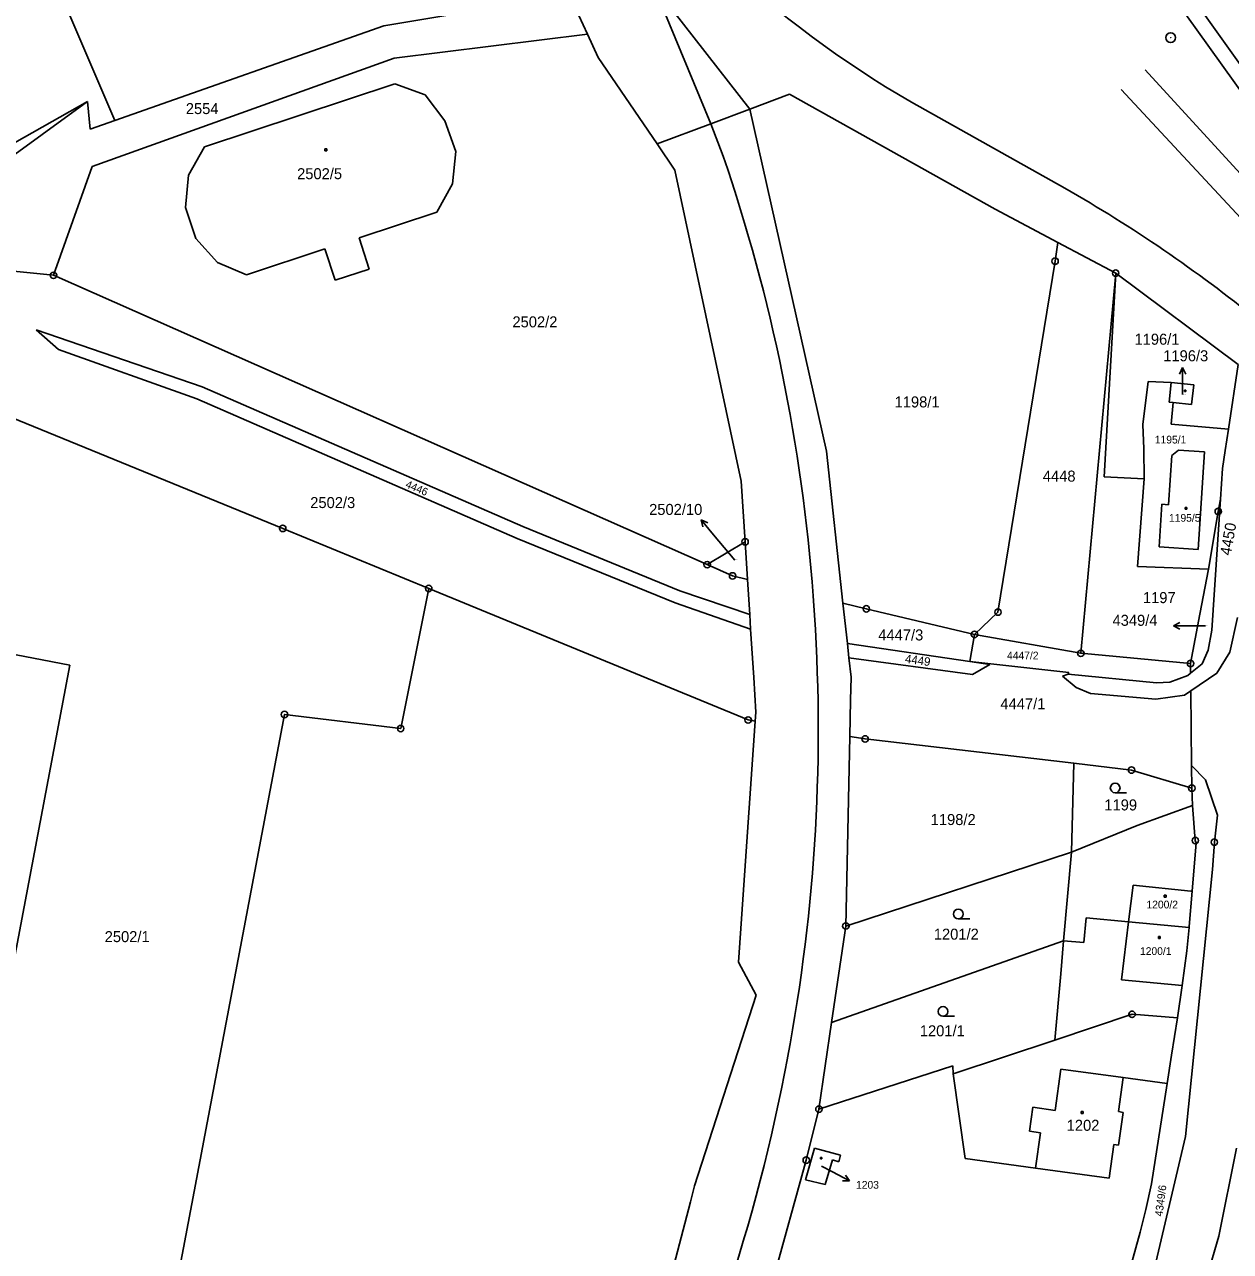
# Model space of a CAD drawing. Extents: x -468021 to -466942, y -1130484 to -1128584.
# Drawn here: x -467636.6 to -467450.2, y -1129830.2 to -1129640.7 of the extents above; entities that cross this region are included whole.
import ezdxf

# ---------------------------------------------------------------- set-up
doc = ezdxf.new("R2010")
doc.units = 0
doc.layers.add('DKM', color=7, linetype='Continuous')

msp = doc.modelspace()

# ---------------------------------------------------------------- linework, layer by layer
at = {"layer": 'DKM'}
for p, q in [((-467510.1, -1129560.68), (-467441.17, -1129657.41)), ((-467622.61, -1129655.5), (-467640.3, -1129614.34)), ((-467530.48, -1129655.98), (-467539.37, -1129634.6)), ((-467539.37, -1129634.6), (-467524.5, -1129653.73)), ((-467459.92, -1129635.12), (-467438.57, -1129665.02)), ((-467581.04, -1129640.89), (-467554.83, -1129636.43)), ((-467552.41, -1129636.02), (-467549.58, -1129642.15)), ((-467622.61, -1129655.5), (-467581.04, -1129640.89)), ((-467549.58, -1129642.15), (-467579.47, -1129645.84)), ((-467547.93, -1129645.78), (-467549.58, -1129642.15)), ((-467579.47, -1129645.84), (-467626.15, -1129662.59)), ((-467538.81, -1129659.11), (-467547.93, -1129645.78)), ((-467463.38, -1129647.64), (-467440.72, -1129672.44)), ((-467608.76, -1129659.57), (-467579.34, -1129649.82)), ((-467579.34, -1129649.82), (-467574.64, -1129651.54)), ((-467442.22, -1129677.48), (-467467.08, -1129650.72)), ((-467661.37, -1129672.05), (-467626.83, -1129652.54)), ((-467626.83, -1129652.54), (-467641.3, -1129663.04)), ((-467626.83, -1129652.54), (-467626.41, -1129656.84)), ((-467574.64, -1129651.54), (-467571.62, -1129655.52)), ((-467524.5, -1129653.73), (-467518.33, -1129651.41)), ((-467486.56, -1129669.21), (-467518.33, -1129651.41)), ((-467499.51, -1129652.67), (-467475.79, -1129665.96)), ((-467530.48, -1129655.98), (-467524.5, -1129653.73)), ((-467524.5, -1129653.73), (-467512.65, -1129706.6)), ((-467622.61, -1129655.5), (-467626.41, -1129656.84)), ((-467571.62, -1129655.52), (-467569.91, -1129660.26)), ((-467530.48, -1129655.98), (-467538.81, -1129659.11)), ((-467530.48, -1129655.98), (-467528.59, -1129661.01)), ((-467611.25, -1129663.95), (-467608.76, -1129659.57)), ((-467590.18, -1129659.88), (-467589.88, -1129659.88)), ((-467590.18, -1129660.18), (-467590.18, -1129659.88)), ((-467589.88, -1129660.18), (-467590.18, -1129660.18)), ((-467589.88, -1129659.88), (-467589.88, -1129660.18)), ((-467569.91, -1129660.26), (-467570.44, -1129665.26)), ((-467536.05, -1129663.14), (-467538.81, -1129659.11)), ((-467626.15, -1129662.59), (-467632.1, -1129679.41)), ((-467611.71, -1129668.94), (-467611.25, -1129663.95)), ((-467525.8, -1129711.19), (-467536.05, -1129663.14)), ((-467570.44, -1129665.26), (-467572.84, -1129669.65)), ((-467610.11, -1129673.71), (-467611.71, -1129668.94)), ((-467572.84, -1129669.65), (-467584.88, -1129673.62)), ((-467476.85, -1129674.36), (-467486.56, -1129669.21)), ((-467606.73, -1129677.42), (-467610.11, -1129673.71)), ((-467584.88, -1129673.62), (-467583.29, -1129678.45)), ((-467590.16, -1129675.33), (-467602.25, -1129679.36)), ((-467588.55, -1129680.17), (-467590.16, -1129675.33)), ((-467476.85, -1129674.36), (-467477.3, -1129677.23)), ((-467467.93, -1129679.07), (-467476.85, -1129674.36)), ((-467602.25, -1129679.36), (-467606.73, -1129677.42)), ((-467486.12, -1129731.44), (-467477.3, -1129677.23)), ((-467632.1, -1129679.41), (-467647.49, -1129677.81)), ((-467531.06, -1129724.11), (-467632.1, -1129679.41)), ((-467583.29, -1129678.45), (-467588.55, -1129680.17)), ((-467467.93, -1129679.07), (-467473.32, -1129737.81)), ((-467469.72, -1129710.56), (-467467.93, -1129679.07)), ((-467467.93, -1129679.07), (-467448.99, -1129693.18)), ((-467631.33, -1129690.86), (-467634.79, -1129687.82)), ((-467634.79, -1129687.82), (-467609.12, -1129696.65)), ((-467609.96, -1129698.5), (-467631.33, -1129690.86)), ((-467457.59, -1129693.66), (-467458.09, -1129694.66)), ((-467457.59, -1129696.66), (-467457.59, -1129693.66)), ((-467457.59, -1129693.66), (-467457.09, -1129694.66)), ((-467448.99, -1129693.18), (-467450.5, -1129703.2)), ((-467462.89, -1129695.83), (-467463.73, -1129702.44)), ((-467459.34, -1129695.96), (-467462.89, -1129695.83)), ((-467459.68, -1129699), (-467459.34, -1129695.96)), ((-467459.34, -1129695.96), (-467455.87, -1129696.34)), ((-467455.87, -1129696.34), (-467456.2, -1129699.39)), ((-467560.46, -1129720.08), (-467609.96, -1129698.5)), ((-467609.12, -1129696.65), (-467559.57, -1129718.22)), ((-467457.59, -1129697.83), (-467457.59, -1129696.66)), ((-467457.28, -1129697.14), (-467457.07, -1129697.14)), ((-467457.28, -1129697.35), (-467457.28, -1129697.14)), ((-467457.07, -1129697.35), (-467457.28, -1129697.35)), ((-467457.07, -1129697.14), (-467457.07, -1129697.35)), ((-467596.67, -1129718.51), (-467642.36, -1129699.84)), ((-467459.03, -1129699.07), (-467459.68, -1129699)), ((-467459.37, -1129702.42), (-467459.03, -1129699.07)), ((-467456.2, -1129699.39), (-467459.03, -1129699.07)), ((-467463.57, -1129706.2), (-467463.73, -1129702.44)), ((-467450.5, -1129703.2), (-467459.37, -1129702.42)), ((-467450.5, -1129703.2), (-467451.01, -1129706.45)), ((-467512.65, -1129706.6), (-467510.08, -1129730.05)), ((-467463.53, -1129710.84), (-467463.57, -1129706.2)), ((-467459.25, -1129707.24), (-467459.75, -1129714.85)), ((-467458.21, -1129706.41), (-467459.25, -1129707.24)), ((-467454.18, -1129706.67), (-467458.21, -1129706.41)), ((-467455.16, -1129721.76), (-467454.18, -1129706.67)), ((-467451.01, -1129706.45), (-467451.41, -1129709.26)), ((-467451.41, -1129709.26), (-467451.73, -1129714.01)), ((-467525.8, -1129711.19), (-467525.21, -1129720.59)), ((-467463.53, -1129710.84), (-467469.72, -1129710.56)), ((-467464.57, -1129724.42), (-467463.53, -1129710.84)), ((-467460.78, -1129714.78), (-467461.21, -1129721.36)), ((-467459.75, -1129714.85), (-467460.78, -1129714.78)), ((-467457.21, -1129715.26), (-467456.91, -1129715.26)), ((-467457.21, -1129715.56), (-467457.21, -1129715.26)), ((-467456.91, -1129715.56), (-467457.21, -1129715.56)), ((-467456.91, -1129715.26), (-467456.91, -1129715.56)), ((-467451.73, -1129714.01), (-467453.09, -1129734.24)), ((-467451.73, -1129714.01), (-467452.07, -1129715.88)), ((-467530.09, -1129719.5), (-467532.02, -1129717.21)), ((-467532.02, -1129717.21), (-467531.76, -1129718.29)), ((-467532.02, -1129717.21), (-467530.99, -1129717.65)), ((-467453.58, -1129724.82), (-467452.07, -1129715.88)), ((-467574.11, -1129727.79), (-467596.67, -1129718.51)), ((-467559.57, -1129718.22), (-467535.31, -1129728.13)), ((-467536.03, -1129730.03), (-467560.46, -1129720.08)), ((-467525.21, -1129720.59), (-467531.06, -1129724.11)), ((-467526.79, -1129723.41), (-467530.09, -1129719.5)), ((-467525.21, -1129720.59), (-467524.84, -1129726.42)), ((-467461.21, -1129721.36), (-467455.16, -1129721.76)), ((-467527.14, -1129725.85), (-467531.06, -1129724.11)), ((-467453.58, -1129724.82), (-467464.57, -1129724.42)), ((-467454.9, -1129731.78), (-467453.58, -1129724.82)), ((-467527.14, -1129725.85), (-467524.84, -1129726.42)), ((-467524.84, -1129726.42), (-467524.5, -1129731.8)), ((-467574.11, -1129727.79), (-467578.44, -1129749.43)), ((-467524.74, -1129748.11), (-467574.11, -1129727.79)), ((-467535.31, -1129728.13), (-467524.5, -1129731.8)), ((-467536.03, -1129730.03), (-467524.35, -1129734.08)), ((-467514.69, -1129728.92), (-467514.63, -1129729.71)), ((-467510.08, -1129730.05), (-467506.47, -1129730.94)), ((-467510.08, -1129730.05), (-467509.4, -1129736.31)), ((-467524.5, -1129731.8), (-467524.35, -1129734.08)), ((-467506.47, -1129730.94), (-467489.75, -1129734.88)), ((-467489.75, -1129734.88), (-467486.12, -1129731.44)), ((-467456.35, -1129739.4), (-467454.9, -1129731.78)), ((-467449.1, -1129732.25), (-467450.3, -1129737.63)), ((-467524.35, -1129734.08), (-467523.88, -1129741.53)), ((-467458.99, -1129733.56), (-467457.99, -1129733.06)), ((-467455.99, -1129733.56), (-467458.99, -1129733.56)), ((-467458.99, -1129733.56), (-467457.99, -1129734.06)), ((-467454.07, -1129733.56), (-467455.99, -1129733.56)), ((-467453.09, -1129734.24), (-467453.62, -1129737.34)), ((-467653.74, -1129735.05), (-467629.57, -1129739.64)), ((-467509.4, -1129736.31), (-467509.15, -1129738.53)), ((-467490.45, -1129739.06), (-467509.4, -1129736.31)), ((-467490.45, -1129739.06), (-467489.75, -1129734.88)), ((-467473.32, -1129737.81), (-467489.75, -1129734.88)), ((-467473.32, -1129737.81), (-467456.35, -1129739.4)), ((-467453.62, -1129737.34), (-467454.57, -1129739.42)), ((-467450.3, -1129737.63), (-467452.28, -1129740.87)), ((-467629.57, -1129739.64), (-467646.69, -1129829.95)), ((-467509.15, -1129738.53), (-467508.83, -1129741.47)), ((-467490.07, -1129741.07), (-467509.15, -1129738.53)), ((-467475.19, -1129740.78), (-467490.45, -1129739.06)), ((-467490.45, -1129739.06), (-467487.38, -1129739.54)), ((-467487.38, -1129739.54), (-467490.07, -1129741.07)), ((-467456.35, -1129739.4), (-467456.34, -1129740.86)), ((-467456.34, -1129740.86), (-467454.57, -1129739.42)), ((-467523.88, -1129741.53), (-467523.54, -1129746.92)), ((-467508.83, -1129741.47), (-467508.91, -1129745.05)), ((-467476.15, -1129741.35), (-467475.25, -1129741.05)), ((-467474.02, -1129743.09), (-467476.15, -1129741.35)), ((-467475.19, -1129740.78), (-467475.25, -1129741.05)), ((-467475.25, -1129741.05), (-467461.62, -1129742.38)), ((-467459.56, -1129742.26), (-467456.78, -1129741.22)), ((-467456.78, -1129741.22), (-467456.34, -1129740.86)), ((-467452.28, -1129740.87), (-467456.31, -1129743.63)), ((-467471.84, -1129744.02), (-467474.02, -1129743.09)), ((-467461.62, -1129742.38), (-467459.56, -1129742.26)), ((-467456.31, -1129743.63), (-467457.28, -1129744.29)), ((-467456.31, -1129743.63), (-467456.19, -1129755.14)), ((-467508.91, -1129745.05), (-467509.02, -1129750.66)), ((-467461.74, -1129744.91), (-467471.84, -1129744.02)), ((-467457.28, -1129744.29), (-467461.74, -1129744.91)), ((-467596.4, -1129747.27), (-467619.54, -1129869.5)), ((-467578.44, -1129749.43), (-467596.4, -1129747.27)), ((-467523.54, -1129746.92), (-467523.64, -1129748.29)), ((-467523.64, -1129748.29), (-467526.23, -1129785.53)), ((-467523.64, -1129748.29), (-467524.74, -1129748.11)), ((-467509.64, -1129779.94), (-467509.02, -1129750.66)), ((-467509.02, -1129750.66), (-467506.66, -1129751.04)), ((-467474.4, -1129754.8), (-467506.66, -1129751.04)), ((-467474.4, -1129754.8), (-467474.75, -1129768.51)), ((-467465.47, -1129755.84), (-467474.4, -1129754.8)), ((-467456.19, -1129755.14), (-467456.16, -1129758.63)), ((-467454.07, -1129757.37), (-467456.19, -1129755.14)), ((-467465.47, -1129755.84), (-467456.16, -1129758.63)), ((-467456.16, -1129758.63), (-467456.04, -1129761.31)), ((-467452.17, -1129762.8), (-467454.07, -1129757.37)), ((-467468.01, -1129759.35), (-467466.26, -1129759.35)), ((-467456.04, -1129761.31), (-467464.6, -1129764.43)), ((-467456.04, -1129761.31), (-467455.62, -1129766.74)), ((-467452.68, -1129766.98), (-467452.17, -1129762.8)), ((-467474.75, -1129768.51), (-467464.6, -1129764.43)), ((-467455.62, -1129766.74), (-467455.48, -1129767.08)), ((-467509.64, -1129779.94), (-467474.75, -1129768.51)), ((-467474.75, -1129768.51), (-467475.97, -1129782.21)), ((-467456.11, -1129774.58), (-467455.48, -1129767.08)), ((-467452.99, -1129771.22), (-467452.68, -1129766.98)), ((-467457.16, -1129812.46), (-467452.99, -1129771.22)), ((-467465.93, -1129779.27), (-467465.23, -1129773.64)), ((-467465.23, -1129773.64), (-467456.3, -1129774.56)), ((-467460.43, -1129775.18), (-467460.13, -1129775.18)), ((-467460.43, -1129775.48), (-467460.43, -1129775.18)), ((-467460.13, -1129775.48), (-467460.43, -1129775.48)), ((-467460.13, -1129775.18), (-467460.13, -1129775.48)), ((-467456.57, -1129779.99), (-467456.11, -1129774.58)), ((-467456.3, -1129774.56), (-467456.11, -1129774.58)), ((-467509.64, -1129779.94), (-467511.83, -1129794.87)), ((-467492.24, -1129778.84), (-467490.49, -1129778.84)), ((-467472.83, -1129782.51), (-467472.51, -1129778.67)), ((-467472.51, -1129778.67), (-467465.93, -1129779.27)), ((-467467.05, -1129788.28), (-467465.93, -1129779.27)), ((-467465.93, -1129779.27), (-467456.59, -1129780.19)), ((-467456.57, -1129779.99), (-467456.59, -1129780.19)), ((-467461.33, -1129781.58), (-467461.03, -1129781.58)), ((-467461.33, -1129781.88), (-467461.33, -1129781.58)), ((-467461.03, -1129781.88), (-467461.33, -1129781.88)), ((-467461.03, -1129781.58), (-467461.03, -1129781.88)), ((-467456.59, -1129780.19), (-467456.93, -1129783.76)), ((-467475.97, -1129782.21), (-467511.83, -1129794.87)), ((-467475.97, -1129782.21), (-467476.43, -1129787.34)), ((-467475.97, -1129782.21), (-467472.83, -1129782.51)), ((-467456.93, -1129783.76), (-467457.63, -1129789.14)), ((-467526.23, -1129785.53), (-467523.5, -1129790.63)), ((-467476.43, -1129787.34), (-467477.34, -1129797.55)), ((-467467.05, -1129788.28), (-467457.63, -1129789.14)), ((-467457.63, -1129789.14), (-467458.37, -1129794.12)), ((-467523.5, -1129790.63), (-467533.04, -1129820.06)), ((-467511.83, -1129794.87), (-467513.79, -1129808.24)), ((-467494.61, -1129793.89), (-467492.86, -1129793.89)), ((-467477.34, -1129797.55), (-467465.4, -1129793.58)), ((-467458.37, -1129794.12), (-467465.4, -1129793.58)), ((-467458.37, -1129794.12), (-467459.29, -1129799.91)), ((-467493.03, -1129802.76), (-467477.34, -1129797.55)), ((-467459.29, -1129799.91), (-467459.95, -1129804.29)), ((-467513.79, -1129808.24), (-467493.09, -1129801.56)), ((-467493.09, -1129801.56), (-467493.03, -1129802.76)), ((-467493.03, -1129802.76), (-467491.2, -1129815.86)), ((-467476.41, -1129802.04), (-467477.3, -1129808.42)), ((-467466.77, -1129803.34), (-467476.41, -1129802.04)), ((-467467.51, -1129808.62), (-467466.77, -1129803.34)), ((-467466.77, -1129803.34), (-467459.95, -1129804.29)), ((-467459.95, -1129804.29), (-467462.38, -1129819.78)), ((-467515.75, -1129816.11), (-467513.79, -1129808.24)), ((-467480.73, -1129807.94), (-467481.24, -1129811.63)), ((-467477.3, -1129808.42), (-467480.73, -1129807.94)), ((-467473.25, -1129808.59), (-467472.95, -1129808.59)), ((-467473.25, -1129808.89), (-467473.25, -1129808.59)), ((-467472.95, -1129808.89), (-467473.25, -1129808.89)), ((-467472.95, -1129808.59), (-467472.95, -1129808.89)), ((-467466.77, -1129808.73), (-467467.51, -1129808.62)), ((-467467.48, -1129813.82), (-467466.77, -1129808.73)), ((-467481.24, -1129811.63), (-467479.54, -1129811.87)), ((-467479.54, -1129811.87), (-467480.33, -1129817.35)), ((-467468.93, -1129818.91), (-467468.22, -1129813.72)), ((-467468.22, -1129813.72), (-467467.48, -1129813.82)), ((-467462.52, -1129835.25), (-467457.16, -1129812.46)), ((-467515.88, -1129819.13), (-467514.49, -1129814.25)), ((-467514.49, -1129814.25), (-467510.45, -1129815.34)), ((-467513.57, -1129815.71), (-467513.36, -1129815.71)), ((-467513.57, -1129815.92), (-467513.57, -1129815.71)), ((-467513.36, -1129815.92), (-467513.57, -1129815.92)), ((-467513.36, -1129815.71), (-467513.36, -1129815.92)), ((-467510.45, -1129815.34), (-467510.72, -1129816.35)), ((-467491.2, -1129815.86), (-467480.33, -1129817.35)), ((-467449.25, -1129814.26), (-467452, -1129827.86)), ((-467524.56, -1129847.9), (-467515.75, -1129816.11)), ((-467513.39, -1129817.05), (-467511.71, -1129817.93)), ((-467511.72, -1129816.08), (-467512.82, -1129819.88)), ((-467510.72, -1129816.35), (-467511.72, -1129816.08)), ((-467511.71, -1129817.93), (-467509.05, -1129819.33)), ((-467480.33, -1129817.35), (-467468.93, -1129818.91)), ((-467512.82, -1129819.88), (-467515.88, -1129819.13)), ((-467509.05, -1129819.33), (-467510.17, -1129819.3)), ((-467509.05, -1129819.33), (-467509.71, -1129818.42)), ((-467462.38, -1129819.78), (-467463.25, -1129823.74)), ((-467533.04, -1129820.06), (-467533.62, -1129822.55)), ((-467533.62, -1129822.55), (-467541.98, -1129853.93)), ((-467463.25, -1129823.74), (-467464.16, -1129827.26)), ((-467464.16, -1129827.26), (-467465.47, -1129832.09)), ((-467452, -1129827.86), (-467454.75, -1129837.27))]:
    msp.add_line(p, q, dxfattribs=at)
for centre, radius in [((-467459.42, -1129642.69), 0.75), ((-467459.42, -1129642.69), 0.01), ((-467477.3, -1129677.23), 0.5), ((-467477.3, -1129677.23), 0.01), ((-467632.1, -1129679.41), 0.5), ((-467632.1, -1129679.41), 0.01), ((-467467.93, -1129679.07), 0.5), ((-467467.93, -1129679.07), 0.01), ((-467452.07, -1129715.88), 0.5), ((-467452.07, -1129715.88), 0.01), ((-467596.67, -1129718.51), 0.5), ((-467596.67, -1129718.51), 0.01), ((-467525.21, -1129720.59), 0.5), ((-467525.21, -1129720.59), 0.01), ((-467531.06, -1129724.11), 0.5), ((-467531.06, -1129724.11), 0.01), ((-467527.14, -1129725.85), 0.5), ((-467527.14, -1129725.85), 0.01), ((-467574.11, -1129727.79), 0.5), ((-467574.11, -1129727.79), 0.01), ((-467506.47, -1129730.94), 0.5), ((-467506.47, -1129730.94), 0.01), ((-467486.12, -1129731.44), 0.5), ((-467486.12, -1129731.44), 0.01), ((-467489.75, -1129734.88), 0.5), ((-467489.75, -1129734.88), 0.01), ((-467473.32, -1129737.81), 0.5), ((-467473.32, -1129737.81), 0.01), ((-467456.35, -1129739.4), 0.5), ((-467456.35, -1129739.4), 0.01), ((-467596.4, -1129747.27), 0.5), ((-467596.4, -1129747.27), 0.01), ((-467524.74, -1129748.11), 0.5), ((-467578.44, -1129749.43), 0.5), ((-467578.44, -1129749.43), 0.01), ((-467524.74, -1129748.11), 0.01), ((-467506.66, -1129751.04), 0.5), ((-467506.66, -1129751.04), 0.01), ((-467465.47, -1129755.84), 0.5), ((-467465.47, -1129755.84), 0.01), ((-467468.01, -1129758.6), 0.75), ((-467456.16, -1129758.63), 0.5), ((-467456.16, -1129758.63), 0.01), ((-467455.62, -1129766.74), 0.5), ((-467455.62, -1129766.74), 0.01), ((-467452.68, -1129766.98), 0.5), ((-467452.68, -1129766.98), 0.01), ((-467492.24, -1129778.09), 0.75), ((-467509.64, -1129779.94), 0.5), ((-467509.64, -1129779.94), 0.01), ((-467494.61, -1129793.14), 0.75), ((-467465.4, -1129793.58), 0.5), ((-467465.4, -1129793.58), 0.01), ((-467513.79, -1129808.24), 0.5), ((-467513.79, -1129808.24), 0.01), ((-467515.75, -1129816.11), 0.5), ((-467515.75, -1129816.11), 0.01)]:
    msp.add_circle(centre, radius, dxfattribs=at)
for centre, radius, start, end in [((-467412.85, -1129504.23), 171.88, 215.0566, 239.7231), ((-467786.25, -1129749.13), 272.31, 4.2553, 18.8801), ((-467583.62, -1129855.64), 218.19, 50.9144, 60.3816), ((-467786.11, -1129749.6), 272.21, 349.2603, 4.1913), ((-467778.25, -1129752.74), 263.91, 332.7653, 349.6102)]:
    msp.add_arc(centre, radius, start, end, dxfattribs=at)

# ---------------------------------------------------------------- texts
for s, height, p in [('2554', 1.7, (-467611.65, -1129654.5)), ('2502/5', 1.7, (-467594.45, -1129664.56)), ('2502/2', 1.7, (-467561.17, -1129687.45)), ('1196/1', 1.7, (-467465.02, -1129690.13)), ('1196/3', 1.7, (-467460.58, -1129692.69)), ('1198/1', 1.7, (-467502.1, -1129699.82)), ('1196/3', 0.1, (-467457.59, -1129697.83)), ('1195/1', 1.19, (-467461.88, -1129705.39)), ('4448', 1.7, (-467479.19, -1129711.28)), ('2502/3', 1.7, (-467592.42, -1129715.37)), ('2502/10', 1.7, (-467540.04, -1129716.43)), ('1195/5', 1.19, (-467459.69, -1129717.48)), ('2502/10', 0.1, (-467526.79, -1129723.41)), ('1197', 1.7, (-467463.72, -1129730.05)), ('4349/4', 1.7, (-467468.42, -1129733.56)), ('4447/3', 1.7, (-467504.62, -1129735.82)), ('4349/4', 0.1, (-467454.07, -1129733.56)), ('4447/2', 1.19, (-467484.72, -1129738.74)), ('4447/1', 1.7, (-467485.75, -1129746.46)), ('1199', 1.7, (-467469.68, -1129762.08)), ('1198/2', 1.7, (-467496.52, -1129764.34)), ('1200/2', 1.19, (-467463.17, -1129777.22)), ('2502/1', 1.7, (-467624.19, -1129782.43)), ('1201/2', 1.7, (-467496.04, -1129782.05)), ('1200/1', 1.19, (-467464.17, -1129784.41)), ('1201/1', 1.7, (-467498.2, -1129796.98)), ('1202', 1.7, (-467475.5, -1129811.58)), ('1203', 0.1, (-467513.39, -1129817.05)), ('1203', 1.19, (-467508.06, -1129820.52))]:
    msp.add_text(s, height=height, dxfattribs=at).set_placement(p)
for s, height, rotation, p in [('4446', 1.19, 336.8014, (-467577.8, -1129712.13)), ('4450', 1.7, 79.9194, (-467450.15, -1129722.78)), ('4449', 1.32, 352.2664, (-467500.55, -1129739.27)), ('4349/6', 1.19, 82.5439, (-467460.71, -1129824.86))]:
    msp.add_text(s, height=height, rotation=rotation, dxfattribs=at).set_placement(p)

doc.saveas('drawing.dxf')
